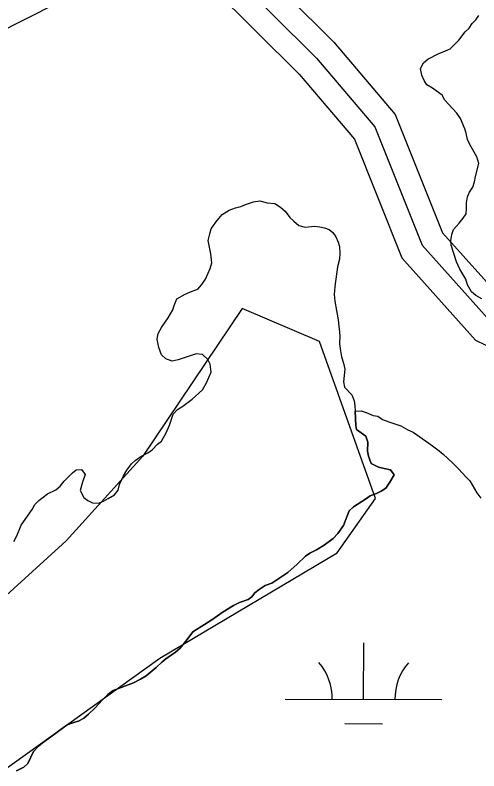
# Model space of a CAD drawing. Extents: x 3177385 to 3215275, y 903885 to 929304.
# Drawn here: x 3201588.2 to 3201884.1, y 922963.7 to 923445.6 of the extents above; entities that cross this region are included whole.
import ezdxf

# ---------------------------------------------------------------- set-up
doc = ezdxf.new("R2010")
doc.units = 0
for name, color, linetype in [('V-BORW-LINE', 7, 'Continuous'), ('V-ROAD-CNTR', 7, 'Continuous'), ('V-SITE-VEGE', 7, 'Continuous'), ('V-TOPO-SHOR', 7, 'Continuous'), ('V-WETL-SWMP', 7, 'Continuous')]:
    doc.layers.add(name, color=color, linetype=linetype)

msp = doc.modelspace()

# ---------------------------------------------------------------- linework, layer by layer
at = {"layer": 'V-BORW-LINE'}
for points in [[(3201733.05, 923258.55), (3201669.62, 923164.47)], [(3201782.35, 923237.48), (3201733.05, 923258.55)], [(3201818.02, 923137.33), (3201782.35, 923237.48)], [(3201669.62, 923164.47), (3201620.77, 923110.31)], [(3201793.64, 923102.78), (3201818.02, 923137.33)], [(3201620.77, 923110.31), (3201565.64, 923060.57)], [(3201680.45, 923035.62), (3201793.64, 923102.78)], [(3201561.33, 922950.26), (3201680.45, 923035.62)]]:
    msp.add_lwpolyline(points, dxfattribs=at)
at = {"layer": 'V-ROAD-CNTR'}
for points in [[(3201120.79, 924153.09), (3201120.14, 924087.58), (3201098.14, 924038.14), (3201074.67, 923988.63), (3201051.71, 923942.31), (3201036.53, 923894.24), (3201039.41, 923868.63), (3201053.3, 923832.7), (3201120.2, 923731.28), (3201245.46, 923555.11), (3201326.13, 923467.71), (3201392.62, 923421.06), (3201439.26, 923415.34), (3201494.37, 923428.61), (3201561.95, 923460.24), (3201624.72, 923492.12), (3201695.84, 923505.63), (3201731.7, 923487.85), (3201791.5, 923428.36), (3201830.71, 923382.21), (3201860.87, 923306.86), (3201900.38, 923262.76)], [(3201090.64, 924138.31), (3201090.2, 924094.1), (3201070.88, 924050.66), (3201047.67, 924001.72), (3201023.8, 923953.55), (3201006.01, 923897.2), (3201010.03, 923861.43), (3201026.49, 923818.87), (3201095.45, 923714.32), (3201222.12, 923536.17), (3201306.26, 923445), (3201381.53, 923392.2), (3201441, 923384.91), (3201504.34, 923400.16), (3201575.1, 923433.28), (3201634.5, 923463.44), (3201691.54, 923474.28), (3201714.01, 923463.14), (3201769.45, 923407.98), (3201804.68, 923366.51), (3201834.99, 923290.79), (3201882, 923238.32), (3201943.49, 923208.66), (3201980.6, 923211.6)], [(3201105.41, 924114.87), (3201105.17, 924090.84), (3201084.51, 924044.4), (3201061.17, 923995.18), (3201037.75, 923947.93), (3201021.27, 923895.72), (3201024.72, 923865.03), (3201039.9, 923825.78), (3201107.82, 923722.8), (3201233.79, 923545.64), (3201316.2, 923456.35), (3201387.08, 923406.63), (3201440.13, 923400.13), (3201499.35, 923414.38), (3201568.53, 923446.76), (3201629.61, 923477.78), (3201693.69, 923489.96), (3201722.86, 923475.5), (3201780.48, 923418.17), (3201817.69, 923374.36), (3201847.93, 923298.83), (3201891.19, 923250.54)]]:
    msp.add_lwpolyline(points, dxfattribs=at)
at = {"layer": 'V-SITE-VEGE'}
for p, q in [((3201879.75, 923440.2), (3201882.02, 923442.67)), ((3201882.02, 923442.67), (3201884.08, 923445.36)), ((3201875.41, 923435.04), (3201877.89, 923437.31)), ((3201877.89, 923437.31), (3201879.75, 923440.2)), ((3201871.28, 923429.68), (3201875.41, 923435.04)), ((3201865.71, 923424.11), (3201871.28, 923429.68)), ((3201861.37, 923422.25), (3201865.71, 923424.11)), ((3201851.47, 923417.5), (3201858.48, 923421.22)), ((3201858.48, 923421.22), (3201861.37, 923422.25)), ((3201846.92, 923411.52), (3201848.78, 923415.24)), ((3201848.78, 923415.24), (3201851.47, 923417.5)), ((3201847.75, 923407.39), (3201846.92, 923411.52)), ((3201849.19, 923403.88), (3201847.75, 923407.39)), ((3201850.84, 923401.2), (3201849.19, 923403.88)), ((3201854.56, 923398.93), (3201850.84, 923401.2)), ((3201860.54, 923394.59), (3201854.56, 923398.93)), ((3201862.4, 923391.29), (3201860.54, 923394.59)), ((3201870.03, 923383.03), (3201862.4, 923391.29)), ((3201872.3, 923379.73), (3201870.03, 923383.03)), ((3201875.19, 923373.12), (3201872.3, 923379.73)), ((3201876.01, 923370.23), (3201875.19, 923373.12)), ((3201876.83, 923366.31), (3201876.01, 923370.23)), ((3201878.28, 923363.01), (3201876.83, 923366.31)), ((3201882.82, 923355.17), (3201878.28, 923363.01)), ((3201884.05, 923351.04), (3201882.82, 923355.17)), ((3201881.99, 923342.78), (3201884.05, 923351.04)), ((3201881.37, 923339.28), (3201881.99, 923342.78)), ((3201878.06, 923332.67), (3201880.13, 923335.97)), ((3201880.13, 923335.97), (3201881.37, 923339.28)), ((3201876.83, 923329.78), (3201878.06, 923332.67)), ((3201735.86, 923325.08), (3201740.2, 923326.52)), ((3201740.2, 923326.52), (3201744.32, 923327.14)), ((3201744.32, 923327.14), (3201749.07, 923325.9)), ((3201876.21, 923325.86), (3201876.83, 923329.78)), ((3201724.72, 923321.16), (3201728.85, 923322.81)), ((3201728.85, 923322.81), (3201732.14, 923323.63)), ((3201732.14, 923323.63), (3201735.86, 923325.08)), ((3201749.07, 923325.9), (3201753.82, 923325.48)), ((3201753.82, 923325.48), (3201757.53, 923323.21)), ((3201757.53, 923323.21), (3201760.42, 923320.53)), ((3201876, 923318.84), (3201876.21, 923322.35)), ((3201876.21, 923322.35), (3201876.21, 923325.86)), ((3201718.11, 923316), (3201720.38, 923318.48)), ((3201720.38, 923318.48), (3201724.72, 923321.16)), ((3201760.42, 923320.53), (3201763.51, 923316.61)), ((3201763.51, 923316.61), (3201765.99, 923314.13)), ((3201874.14, 923316.16), (3201876, 923318.84)), ((3201713.36, 923309.4), (3201716.25, 923313.52)), ((3201716.25, 923313.52), (3201718.11, 923316)), ((3201765.99, 923314.13), (3201769.29, 923311.44)), ((3201867.95, 923308.94), (3201871.45, 923312.86)), ((3201871.45, 923312.86), (3201874.14, 923316.16)), ((3201712.33, 923306.1), (3201713.36, 923309.4)), ((3201769.29, 923311.44), (3201773.21, 923310.41)), ((3201773.21, 923310.41), (3201779.2, 923311.03)), ((3201779.2, 923311.03), (3201782.5, 923310.62)), ((3201782.5, 923310.62), (3201785.6, 923309.99)), ((3201785.6, 923309.99), (3201788.48, 923308.96)), ((3201788.48, 923308.96), (3201790.96, 923306.9)), ((3201790.96, 923306.9), (3201792.82, 923304.22)), ((3201866.71, 923305.64), (3201867.95, 923308.94)), ((3201711.29, 923301.97), (3201712.33, 923306.1)), ((3201792.82, 923304.22), (3201794.26, 923300.91)), ((3201866.08, 923301.92), (3201866.71, 923305.64)), ((3201713.15, 923293.3), (3201711.29, 923301.97)), ((3201794.26, 923300.91), (3201795.08, 923298.02)), ((3201795.08, 923298.02), (3201795.29, 923293.9)), ((3201866.29, 923298.83), (3201866.08, 923301.92)), ((3201869.8, 923288.3), (3201866.29, 923298.83)), ((3201713.77, 923287.73), (3201713.15, 923293.3)), ((3201795.29, 923293.9), (3201795.08, 923289.97)), ((3201712.73, 923284.01), (3201713.77, 923287.73)), ((3201795.08, 923289.97), (3201793.84, 923285.02)), ((3201871.86, 923283.55), (3201869.8, 923288.3)), ((3201709.64, 923277.2), (3201712.73, 923284.01)), ((3201793.84, 923285.02), (3201792.19, 923272.64)), ((3201875.78, 923277.15), (3201871.86, 923283.55)), ((3201704.68, 923270.81), (3201707.36, 923273.9)), ((3201707.36, 923273.9), (3201709.64, 923277.2)), ((3201876.81, 923273.64), (3201875.78, 923277.15)), ((3201879.29, 923269.1), (3201876.81, 923273.64)), ((3201696.63, 923267.71), (3201701.17, 923269.57)), ((3201701.17, 923269.57), (3201704.68, 923270.81)), ((3201792.19, 923272.64), (3201791.78, 923267.48)), ((3201882.17, 923266.83), (3201879.29, 923269.1)), ((3201689.61, 923260.49), (3201691.47, 923264.62)), ((3201691.47, 923264.62), (3201696.63, 923267.71)), ((3201791.78, 923267.48), (3201792.19, 923263.14)), ((3201885.89, 923264.77), (3201882.17, 923266.83)), ((3201688.79, 923257.6), (3201689.61, 923260.49)), ((3201792.19, 923263.14), (3201794.25, 923251.38)), ((3201685.89, 923252.65), (3201688.79, 923257.6)), ((3201681.56, 923246.46), (3201685.89, 923252.65)), ((3201794.25, 923251.38), (3201795.28, 923241.27)), ((3201679.49, 923242.54), (3201681.56, 923246.46)), ((3201678.87, 923239.03), (3201679.49, 923242.54)), ((3201795.28, 923241.27), (3201795.07, 923236.11)), ((3201679.9, 923233.66), (3201678.87, 923239.03)), ((3201795.07, 923236.11), (3201795.69, 923231.56)), ((3201681.55, 923228.91), (3201679.9, 923233.66)), ((3201795.69, 923231.56), (3201796.51, 923227.64)), ((3201684.44, 923226.44), (3201681.55, 923228.91)), ((3201688.36, 923224.99), (3201684.44, 923226.44)), ((3201692.28, 923225.81), (3201688.36, 923224.99)), ((3201703.64, 923229.73), (3201692.28, 923225.81)), ((3201707.77, 923229.32), (3201703.64, 923229.73)), ((3201711.06, 923226.02), (3201707.77, 923229.32)), ((3201712.72, 923223.13), (3201711.06, 923226.02)), ((3201796.51, 923227.64), (3201797.75, 923223.72)), ((3201713.33, 923217.97), (3201712.72, 923223.13)), ((3201797.75, 923223.72), (3201798.57, 923219.8)), ((3201710.24, 923211.16), (3201713.33, 923217.97)), ((3201798.57, 923219.8), (3201797.74, 923211.75)), ((3201707.76, 923206.62), (3201710.24, 923211.16)), ((3201797.74, 923211.75), (3201798.36, 923208.45)), ((3201701.15, 923200.84), (3201707.76, 923206.62)), ((3201798.36, 923208.45), (3201803.11, 923203.49)), ((3201803.11, 923203.49), (3201804.55, 923199.78)), ((3201691.86, 923194.24), (3201695.17, 923196.3)), ((3201695.17, 923196.3), (3201701.15, 923200.84)), ((3201804.55, 923199.78), (3201804.96, 923196.48)), ((3201804.96, 923196.48), (3201805.15, 923193.12)), ((3201688.97, 923191.14), (3201691.86, 923194.24)), ((3201805.15, 923193.12), (3201805.66, 923183.92)), ((3201686.7, 923184.12), (3201688.97, 923191.14)), ((3201684.64, 923179.17), (3201686.7, 923184.12)), ((3201805.66, 923183.92), (3201805.99, 923181.41)), ((3201681.54, 923174.02), (3201684.64, 923179.17)), ((3201805.99, 923181.41), (3201811.98, 923177.07)), ((3201811.98, 923177.07), (3201813.21, 923173.36)), ((3201679.06, 923171.95), (3201681.54, 923174.02)), ((3201813.21, 923173.36), (3201813, 923167.58)), ((3201672.87, 923166.59), (3201675.55, 923168.45)), ((3201675.55, 923168.45), (3201679.06, 923171.95)), ((3201813, 923167.58), (3201813.62, 923164.48)), ((3201664.82, 923161.64), (3201668.32, 923164.11)), ((3201668.32, 923164.11), (3201672.87, 923166.59)), ((3201813.62, 923164.48), (3201815.27, 923159.74)), ((3201659.45, 923155.45), (3201662.54, 923159.58)), ((3201662.54, 923159.58), (3201664.82, 923161.64)), ((3201815.27, 923159.74), (3201820.02, 923157.46)), ((3201619.41, 923148.44), (3201624.77, 923153.81)), ((3201624.77, 923153.81), (3201627.25, 923155.66)), ((3201627.25, 923155.66), (3201630.55, 923155.87)), ((3201630.55, 923155.87), (3201632.82, 923152.77)), ((3201632.82, 923152.77), (3201631.17, 923147.82)), ((3201657.38, 923151.94), (3201659.45, 923155.45)), ((3201820.02, 923157.46), (3201823.73, 923156.43)), ((3201823.73, 923156.43), (3201827.66, 923155.6)), ((3201827.66, 923155.6), (3201829.92, 923152.51)), ((3201616.93, 923145.35), (3201619.41, 923148.44)), ((3201654.91, 923146.37), (3201657.38, 923151.94)), ((3201829.92, 923152.51), (3201827.24, 923147.76)), ((3201614.25, 923142.87), (3201616.93, 923145.35)), ((3201631.17, 923147.82), (3201629.72, 923142.45)), ((3201653.87, 923142.65), (3201654.91, 923146.37)), ((3201824.76, 923144.05), (3201821.66, 923141.99)), ((3201827.24, 923147.76), (3201824.76, 923144.05)), ((3201603.3, 923136.06), (3201608.88, 923140.4)), ((3201608.88, 923140.4), (3201614.25, 923142.87)), ((3201629.72, 923142.45), (3201631.99, 923138.12)), ((3201647.47, 923137.5), (3201651.6, 923139.77)), ((3201651.6, 923139.77), (3201653.87, 923142.65)), ((3201814.65, 923139.1), (3201811.76, 923137.04)), ((3201818.77, 923140.54), (3201814.65, 923139.1)), ((3201821.66, 923141.99), (3201818.77, 923140.54)), ((3201599.18, 923130.49), (3201600.83, 923133.59)), ((3201600.83, 923133.59), (3201603.3, 923136.06)), ((3201631.99, 923138.12), (3201634.68, 923136.05)), ((3201634.68, 923136.05), (3201637.56, 923134.61)), ((3201637.56, 923134.61), (3201641.48, 923134.4)), ((3201641.48, 923134.4), (3201644.58, 923135.64)), ((3201644.58, 923135.64), (3201647.47, 923137.5)), ((3201811.76, 923137.04), (3201804.12, 923132.08)), ((3201592.16, 923120.38), (3201599.18, 923130.49)), ((3201801.23, 923129.61), (3201797.72, 923120.11)), ((3201804.12, 923132.08), (3201801.23, 923129.61)), ((3201589.26, 923113.57), (3201592.16, 923120.38)), ((3201797.72, 923120.11), (3201794, 923115.16)), ((3201794, 923115.16), (3201791.11, 923111.86)), ((3201587.41, 923110.06), (3201589.26, 923113.57)), ((3201791.11, 923111.86), (3201785.33, 923107.74)), ((3201780.58, 923104.64), (3201776.25, 923102.58)), ((3201785.33, 923107.74), (3201780.58, 923104.64)), ((3201773.36, 923100.72), (3201768.2, 923095.56)), ((3201776.25, 923102.58), (3201773.36, 923100.72)), ((3201768.2, 923095.56), (3201762.21, 923090.2)), ((3201762.21, 923090.2), (3201751.89, 923083.39)), ((3201747.76, 923081.95), (3201743.84, 923079.47)), ((3201751.89, 923083.39), (3201747.76, 923081.95)), ((3201741.16, 923077.2), (3201739.3, 923074.73)), ((3201743.84, 923079.47), (3201741.16, 923077.2)), ((3201731.25, 923071.01), (3201727.53, 923069.16)), ((3201736.82, 923073.08), (3201731.25, 923071.01)), ((3201739.3, 923074.73), (3201736.82, 923073.08)), ((3201727.53, 923069.16), (3201720.93, 923065.24)), ((3201720.93, 923065.24), (3201713.7, 923060.08)), ((3201708.96, 923056.98), (3201701.52, 923052.45)), ((3201713.7, 923060.08), (3201708.96, 923056.98)), ((3201701.52, 923052.45), (3201698.01, 923047.49)), ((3201698.01, 923047.49), (3201693.47, 923041.92)), ((3201693.47, 923041.92), (3201690.58, 923039.45)), ((3201690.58, 923039.45), (3201684.39, 923035.12)), ((3201681.91, 923033.05), (3201678.19, 923029.55)), ((3201684.39, 923035.12), (3201681.91, 923033.05)), ((3201678.19, 923029.55), (3201671.79, 923024.39)), ((3201671.79, 923024.39), (3201668.28, 923022.12)), ((3201663.74, 923019.85), (3201650.74, 923014.9)), ((3201668.28, 923022.12), (3201663.74, 923019.85)), ((3201650.74, 923014.9), (3201647.44, 923012.42)), ((3201643.72, 923008.92), (3201639.38, 923003.96)), ((3201647.44, 923012.42), (3201643.72, 923008.92)), ((3201639.38, 923003.96), (3201635.05, 922999.84)), ((3201635.05, 922999.84), (3201631.95, 922997.36)), ((3201624.93, 922994.47), (3201621.43, 922993.03)), ((3201629.06, 922995.71), (3201624.93, 922994.47)), ((3201631.95, 922997.36), (3201629.06, 922995.71)), ((3201615.85, 922989.11), (3201613.37, 922987.05)), ((3201621.43, 922993.03), (3201615.85, 922989.11)), ((3201613.37, 922987.05), (3201605.73, 922981.68)), ((3201603.05, 922979.41), (3201599.96, 922976.11)), ((3201605.73, 922981.68), (3201603.05, 922979.41)), ((3201599.96, 922976.11), (3201596.24, 922968.48)), ((3201593.76, 922966), (3201589.02, 922963.73)), ((3201596.24, 922968.48), (3201593.76, 922966))]:
    msp.add_line(p, q, dxfattribs=at)
at = {"layer": 'V-TOPO-SHOR'}
for points in [[(3201885.89, 923264.77), (3201882.17, 923266.83), (3201879.29, 923269.1), (3201876.81, 923273.64), (3201875.78, 923277.15), (3201871.86, 923283.55), (3201869.8, 923288.3), (3201866.29, 923298.83), (3201866.08, 923301.92), (3201866.71, 923305.64), (3201867.95, 923308.94), (3201871.45, 923312.86), (3201874.14, 923316.16), (3201876, 923318.84), (3201876.21, 923322.35), (3201876.21, 923325.86), (3201876.83, 923329.78), (3201878.06, 923332.67), (3201880.13, 923335.97), (3201881.37, 923339.28), (3201881.99, 923342.78), (3201884.05, 923351.04), (3201882.82, 923355.17), (3201878.28, 923363.01), (3201876.83, 923366.31), (3201876.01, 923370.23), (3201875.19, 923373.12), (3201872.3, 923379.73), (3201870.03, 923383.03), (3201862.4, 923391.29), (3201860.54, 923394.59), (3201854.56, 923398.93), (3201850.84, 923401.2), (3201849.19, 923403.88), (3201847.75, 923407.39), (3201846.92, 923411.52), (3201848.78, 923415.24), (3201851.47, 923417.5), (3201858.48, 923421.22), (3201861.37, 923422.25), (3201865.71, 923424.11), (3201871.28, 923429.68), (3201875.41, 923435.04), (3201877.89, 923437.31), (3201879.75, 923440.2), (3201882.02, 923442.67), (3201884.08, 923445.36)], [(3201695.17, 923196.3), (3201701.15, 923200.84), (3201707.76, 923206.62), (3201710.24, 923211.16), (3201713.33, 923217.97), (3201712.72, 923223.13), (3201711.06, 923226.02), (3201707.77, 923229.32), (3201703.64, 923229.73), (3201692.28, 923225.82), (3201688.36, 923224.99), (3201684.44, 923226.44), (3201681.55, 923228.91), (3201679.9, 923233.66), (3201678.87, 923239.03), (3201679.49, 923242.54), (3201681.56, 923246.46), (3201685.89, 923252.65), (3201688.79, 923257.6), (3201689.61, 923260.49), (3201691.47, 923264.62), (3201696.63, 923267.71), (3201701.17, 923269.57), (3201704.68, 923270.81), (3201707.36, 923273.9), (3201709.64, 923277.2), (3201712.73, 923284.01), (3201713.77, 923287.73), (3201713.15, 923293.3), (3201711.29, 923301.97), (3201712.33, 923306.1), (3201713.36, 923309.4), (3201716.25, 923313.52), (3201718.11, 923316), (3201720.38, 923318.48), (3201724.72, 923321.16), (3201728.84, 923322.81), (3201732.14, 923323.63), (3201735.86, 923325.08), (3201740.2, 923326.52), (3201744.32, 923327.14), (3201749.07, 923325.9), (3201753.82, 923325.48), (3201757.53, 923323.21), (3201760.42, 923320.53), (3201763.51, 923316.61), (3201765.99, 923314.13), (3201769.29, 923311.44), (3201773.21, 923310.41), (3201779.2, 923311.03), (3201782.5, 923310.62), (3201785.6, 923309.99), (3201788.49, 923308.96), (3201790.96, 923306.9), (3201792.82, 923304.22), (3201794.26, 923300.91), (3201795.08, 923298.02), (3201795.29, 923293.9), (3201795.08, 923289.97), (3201793.84, 923285.02), (3201792.19, 923272.64), (3201791.78, 923267.48), (3201792.19, 923263.14), (3201794.25, 923251.38), (3201795.28, 923241.27), (3201795.07, 923236.11), (3201795.69, 923231.56), (3201796.51, 923227.64), (3201797.75, 923223.72), (3201798.57, 923219.8), (3201797.74, 923211.75), (3201798.36, 923208.45), (3201803.11, 923203.49), (3201804.55, 923199.78), (3201804.96, 923196.48), (3201805.15, 923193.12)], [(3201587.41, 923110.06), (3201589.26, 923113.57), (3201592.16, 923120.38), (3201599.18, 923130.49), (3201600.83, 923133.59), (3201603.3, 923136.06), (3201608.88, 923140.4), (3201614.25, 923142.87), (3201616.93, 923145.35), (3201619.41, 923148.44), (3201624.77, 923153.81), (3201627.25, 923155.66), (3201630.55, 923155.87), (3201632.82, 923152.77), (3201631.17, 923147.82), (3201629.72, 923142.45), (3201631.99, 923138.12), (3201634.68, 923136.05), (3201637.56, 923134.61), (3201641.48, 923134.4), (3201644.58, 923135.64), (3201647.47, 923137.5), (3201651.6, 923139.77), (3201653.87, 923142.65), (3201654.91, 923146.37), (3201657.38, 923151.94), (3201659.45, 923155.45), (3201662.54, 923159.58), (3201664.82, 923161.64), (3201668.32, 923164.11), (3201672.87, 923166.59), (3201675.55, 923168.45), (3201679.06, 923171.95), (3201681.54, 923174.02), (3201684.64, 923179.17), (3201686.7, 923184.13), (3201688.97, 923191.14), (3201691.86, 923194.24), (3201695.17, 923196.3)], [(3201805.15, 923193.12), (3201805.66, 923183.92), (3201805.99, 923181.41), (3201811.98, 923177.07), (3201813.21, 923173.36), (3201813, 923167.58), (3201813.62, 923164.48), (3201815.27, 923159.74), (3201820.02, 923157.46), (3201823.73, 923156.43), (3201827.66, 923155.6), (3201829.92, 923152.51), (3201827.24, 923147.76), (3201824.76, 923144.05), (3201821.66, 923141.99), (3201818.77, 923140.54), (3201814.65, 923139.1), (3201811.76, 923137.04), (3201804.12, 923132.08), (3201801.23, 923129.61), (3201797.72, 923120.11), (3201794, 923115.16), (3201791.11, 923111.86), (3201785.33, 923107.74), (3201780.58, 923104.64), (3201776.25, 923102.58), (3201773.36, 923100.72), (3201768.2, 923095.56), (3201762.21, 923090.2), (3201751.89, 923083.39), (3201747.76, 923081.95), (3201743.84, 923079.47), (3201741.16, 923077.2), (3201739.3, 923074.73), (3201736.82, 923073.08), (3201731.25, 923071.01), (3201727.53, 923069.16), (3201720.93, 923065.24), (3201713.7, 923060.08), (3201708.95, 923056.98), (3201701.52, 923052.45), (3201698.01, 923047.49), (3201693.47, 923041.92), (3201690.58, 923039.45), (3201684.39, 923035.12), (3201681.91, 923033.05), (3201678.19, 923029.55), (3201671.79, 923024.39), (3201668.28, 923022.12), (3201663.74, 923019.85), (3201650.74, 923014.9), (3201647.44, 923012.42), (3201643.72, 923008.92), (3201639.38, 923003.96), (3201635.05, 922999.84), (3201631.95, 922997.36), (3201629.06, 922995.71), (3201624.93, 922994.47), (3201621.43, 922993.03), (3201615.85, 922989.11), (3201613.37, 922987.05), (3201605.73, 922981.68), (3201603.05, 922979.41), (3201599.96, 922976.11), (3201596.24, 922968.48), (3201593.76, 922966), (3201589.01, 922963.73)]]:
    msp.add_lwpolyline(points, dxfattribs=at)
at = {"layer": 'V-WETL-SWMP'}
for p, q in [((3201810.53, 923009.28), (3201810.61, 923045.28)), ((3201760.53, 923009.39), (3201860.53, 923009.16)), ((3201798.49, 922993.87), (3201822.49, 922993.82))]:
    msp.add_line(p, q, dxfattribs=at)
for points in [[(3201829.92, 923152.51), (3201827.65, 923155.6), (3201823.73, 923156.43), (3201820.02, 923157.46), (3201815.27, 923159.74), (3201813.62, 923164.48), (3201813, 923167.58), (3201813.21, 923173.36), (3201811.98, 923177.07), (3201805.99, 923181.41), (3201805.66, 923183.92), (3201805.15, 923193.12), (3201809.07, 923193.34), (3201812.09, 923192.34), (3201816.6, 923190.33), (3201819.61, 923189.82), (3201822.63, 923187.82), (3201826.64, 923186.31), (3201834.17, 923183.8), (3201838.69, 923181.28), (3201842.2, 923179.78), (3201852.24, 923172.75), (3201855.25, 923170.24), (3201858.76, 923167.73), (3201861.27, 923165.72), (3201867.29, 923160.19), (3201871.31, 923156.18), (3201875.82, 923151.16), (3201878.33, 923148.65), (3201882.85, 923141.11), (3201885.36, 923137.6)], [(3201589.01, 922963.73), (3201593.76, 922966), (3201596.24, 922968.48), (3201599.96, 922976.11), (3201603.05, 922979.41), (3201605.74, 922981.68), (3201613.37, 922987.05), (3201615.85, 922989.11), (3201621.43, 922993.03), (3201624.93, 922994.47), (3201629.06, 922995.71), (3201631.95, 922997.36), (3201635.05, 922999.84), (3201639.38, 923003.96), (3201643.72, 923008.92), (3201647.44, 923012.42), (3201650.74, 923014.9), (3201663.74, 923019.85), (3201668.28, 923022.12), (3201671.79, 923024.39), (3201678.19, 923029.55), (3201681.91, 923033.05), (3201684.39, 923035.12), (3201690.58, 923039.45), (3201693.47, 923041.92), (3201698.01, 923047.5), (3201701.52, 923052.45), (3201708.95, 923056.99), (3201713.7, 923060.08), (3201720.93, 923065.24), (3201727.53, 923069.16), (3201731.25, 923071.01), (3201736.82, 923073.08), (3201739.3, 923074.73), (3201741.16, 923077.2), (3201743.84, 923079.47), (3201747.76, 923081.95), (3201751.89, 923083.39), (3201762.21, 923090.2), (3201768.2, 923095.56), (3201773.36, 923100.72), (3201776.25, 923102.58), (3201780.58, 923104.64), (3201785.33, 923107.74), (3201791.11, 923111.86), (3201794, 923115.16), (3201797.72, 923120.11), (3201801.23, 923129.61), (3201804.12, 923132.08), (3201811.76, 923137.03), (3201814.65, 923139.1), (3201818.78, 923140.54), (3201821.67, 923141.98), (3201824.76, 923144.05), (3201827.24, 923147.76), (3201829.92, 923152.51)]]:
    msp.add_lwpolyline(points, dxfattribs=at)
for centre, start, end in [((3201755.29, 923009.88), 359.0948, 40.6385), ((3201865.77, 923009.62), 139.0948, 180.6385)]:
    msp.add_arc(centre, 35.25, start, end, dxfattribs=at)

doc.saveas('drawing.dxf')
